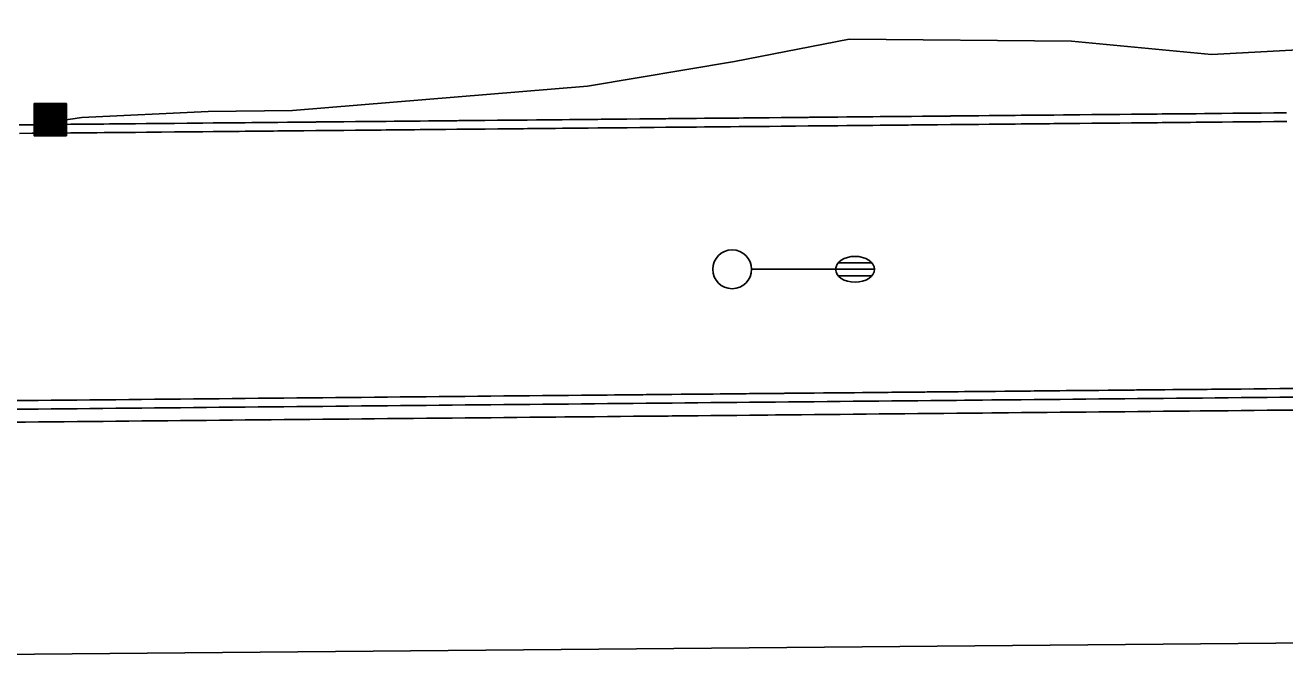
# Model space of a CAD drawing. Extents: x 2145380 to 2157287, y 139568 to 149130.
# Drawn here: x 2148505.3 to 2148602.7, y 143114.2 to 143163.1 of the extents above; entities that cross this region are included whole.
import ezdxf

# ---------------------------------------------------------------- set-up
doc = ezdxf.new("R2010")
doc.units = 0
for name, color, linetype in [('PR_PREVIOUSLY CONSTRUCTED', 7, 'Continuous'), ('TOPO_Asphalt', 7, 'Continuous'), ('TOPO_Flowline', 7, 'Continuous'), ('TOPO_Light Pole', 7, 'Continuous'), ('TOPO_Misc', 7, 'Continuous')]:
    doc.layers.add(name, color=color, linetype=linetype)

# ---------------------------------------------------------------- blocks, each defined once
blk = doc.blocks.new('CB')
at = {"layer": 'TOPO_Misc'}
for p, q in [((-3.08, 2.99), (3.24, 2.99)), ((-3.08, 2.68), (3.24, 2.68)), ((-3.08, 2.36), (3.24, 2.36)), ((-3.08, 2.05), (3.24, 2.05)), ((-3.08, 1.73), (3.24, 1.73)), ((-3.08, 1.4), (3.24, 1.4)), ((-3.08, 1.1), (3.24, 1.1)), ((-3.08, 0.77), (3.24, 0.77)), ((-3.08, 0.46), (3.24, 0.46)), ((-3.08, 0.14), (3.24, 0.14)), ((-3.08, -0.17), (3.24, -0.17)), ((-3.08, -0.48), (3.24, -0.48)), ((-3.08, -0.8), (3.24, -0.8)), ((-3.08, -1.11), (3.26, -1.11)), ((-3.08, -1.43), (3.26, -1.43)), ((-3.08, -1.75), (3.26, -1.75)), ((-3.08, -2.07), (3.26, -2.07)), ((-3.08, -2.39), (3.26, -2.39)), ((-3.08, -2.7), (3.26, -2.7)), ((-3.08, -3.02), (3.26, -3.02))]:
    blk.add_line(p, q, dxfattribs=at)
blk.add_lwpolyline([(3.26, -3.29), (3.24, 3.05), (-3.09, 3.04), (-3.08, -3.3), (3.26, -3.29)], dxfattribs=at)
blk = doc.blocks.new('LP')
at = {"layer": 'TOPO_Light Pole'}
blk.add_line((3.81, 0), (20.32, 0), dxfattribs=at)
for points in [[(20.32, 0), (27.94, 0)], [(20.32, 0), (23.5, 0)], [(20.83, 1.27), (27.43, 1.27)], [(20.83, 1.27), (23.5, 1.27)], [(23.71, 1.27), (27.43, 1.27)], [(23.71, 0), (27.94, 0)], [(20.83, -1.27), (27.43, -1.27)], [(20.83, -1.27), (23.5, -1.27)], [(23.71, -1.27), (27.43, -1.27)]]:
    blk.add_lwpolyline(points, dxfattribs=at)
blk.add_circle((0, 0), 3.81, dxfattribs=at)
blk.add_ellipse((24.13, 0), major_axis=(3.81, 0), ratio=0.666667, dxfattribs=at)

msp = doc.modelspace()

# ---------------------------------------------------------------- linework, layer by layer
at = {"layer": 'PR_PREVIOUSLY CONSTRUCTED'}
for points in [[(2148504.853, 143155.375), (2148505.835, 143155.384), (2148505.944, 143155.385), (2148506.835, 143155.394), (2148507.035, 143155.396), (2148507.835, 143155.403), (2148508.126, 143155.406), (2148508.835, 143155.413), (2148509.217, 143155.416), (2148509.835, 143155.422), (2148510.308, 143155.427), (2148510.835, 143155.432), (2148511.398, 143155.437), (2148511.835, 143155.441), (2148512.489, 143155.447), (2148512.835, 143155.451), (2148513.58, 143155.458), (2148513.835, 143155.46), (2148514.671, 143155.468), (2148514.835, 143155.47), (2148515.762, 143155.478), (2148515.835, 143155.479), (2148516.835, 143155.489), (2148516.853, 143155.489), (2148517.835, 143155.498), (2148517.944, 143155.499), (2148518.835, 143155.508), (2148519.035, 143155.509), (2148519.834, 143155.517), (2148520.125, 143155.52), (2148520.834, 143155.526), (2148521.216, 143155.53), (2148521.834, 143155.536), (2148522.307, 143155.54), (2148522.834, 143155.545), (2148523.398, 143155.551), (2148523.834, 143155.555), (2148524.489, 143155.561), (2148524.834, 143155.564), (2148525.58, 143155.571), (2148525.834, 143155.574), (2148526.671, 143155.582), (2148526.834, 143155.583), (2148527.761, 143155.592), (2148527.834, 143155.593), (2148528.834, 143155.602), (2148528.852, 143155.602), (2148529.834, 143155.612), (2148529.943, 143155.613), (2148530.834, 143155.621), (2148531.034, 143155.623), (2148531.834, 143155.631), (2148532.125, 143155.634), (2148532.834, 143155.64), (2148533.216, 143155.644), (2148533.834, 143155.65), (2148534.307, 143155.654), (2148534.834, 143155.659), (2148535.397, 143155.665), (2148535.834, 143155.669), (2148536.488, 143155.675), (2148536.834, 143155.678), (2148537.579, 143155.685), (2148537.834, 143155.688), (2148538.67, 143155.696), (2148538.834, 143155.697), (2148539.761, 143155.706), (2148539.834, 143155.707), (2148540.834, 143155.716), (2148540.852, 143155.716), (2148541.833, 143155.726), (2148541.943, 143155.727), (2148542.833, 143155.735), (2148543.033, 143155.737), (2148543.833, 143155.745), (2148544.124, 143155.747), (2148544.833, 143155.754), (2148545.215, 143155.758), (2148545.833, 143155.763), (2148546.306, 143155.768), (2148546.833, 143155.773), (2148547.397, 143155.778), (2148547.833, 143155.782), (2148548.488, 143155.789), (2148548.833, 143155.792), (2148549.579, 143155.799), (2148549.833, 143155.801), (2148550.669, 143155.809), (2148550.833, 143155.811), (2148551.76, 143155.82), (2148551.833, 143155.82), (2148552.833, 143155.83), (2148552.851, 143155.83), (2148553.618, 143155.837), (2148553.623, 143155.837), (2148553.833, 143155.839), (2148553.942, 143155.84), (2148554.833, 143155.849), (2148555.033, 143155.851), (2148555.833, 143155.858), (2148556.124, 143155.861), (2148556.833, 143155.868), (2148557.215, 143155.871), (2148557.833, 143155.877), (2148558.305, 143155.882), (2148558.833, 143155.887), (2148559.396, 143155.892), (2148559.833, 143155.896), (2148560.487, 143155.902), (2148560.833, 143155.906), (2148561.578, 143155.913), (2148561.833, 143155.915), (2148562.669, 143155.923), (2148562.833, 143155.925), (2148563.76, 143155.933), (2148563.833, 143155.934), (2148564.832, 143155.944), (2148564.851, 143155.944), (2148565.832, 143155.953), (2148565.941, 143155.954), (2148566.832, 143155.963), (2148567.032, 143155.964), (2148567.832, 143155.972), (2148568.123, 143155.975), (2148568.832, 143155.982), (2148569.214, 143155.985), (2148569.832, 143155.991), (2148570.305, 143155.995), (2148570.832, 143156), (2148571.396, 143156.006), (2148571.832, 143156.01), (2148572.412, 143156.015), (2148572.487, 143156.016), (2148572.832, 143156.019), (2148573.578, 143156.026), (2148573.832, 143156.029), (2148574.668, 143156.037), (2148574.832, 143156.038), (2148575.759, 143156.047), (2148575.832, 143156.048), (2148576.832, 143156.057), (2148576.85, 143156.058), (2148577.832, 143156.067), (2148577.941, 143156.068), (2148578.832, 143156.076), (2148579.032, 143156.078), (2148579.832, 143156.086), (2148580.123, 143156.089), (2148580.832, 143156.095), (2148581.214, 143156.099), (2148581.832, 143156.105), (2148582.304, 143156.109), (2148582.832, 143156.114), (2148583.395, 143156.12), (2148583.832, 143156.124), (2148584.486, 143156.13), (2148584.832, 143156.133), (2148585.577, 143156.14), (2148585.832, 143156.143), (2148586.668, 143156.151), (2148586.831, 143156.152), (2148587.759, 143156.161), (2148587.831, 143156.162), (2148588.831, 143156.171), (2148588.85, 143156.171), (2148589.831, 143156.181), (2148589.94, 143156.182), (2148590.831, 143156.19), (2148591.031, 143156.192), (2148591.831, 143156.2), (2148592.122, 143156.202), (2148592.831, 143156.209), (2148593.213, 143156.213), (2148593.831, 143156.219), (2148594.304, 143156.223), (2148594.831, 143156.228), (2148595.395, 143156.233), (2148595.831, 143156.237), (2148596.486, 143156.244), (2148596.831, 143156.247), (2148597.576, 143156.254), (2148597.831, 143156.256), (2148598.667, 143156.264), (2148598.831, 143156.266), (2148599.758, 143156.275), (2148599.831, 143156.275), (2148600.831, 143156.285), (2148600.849, 143156.285), (2148601.831, 143156.294), (2148601.94, 143156.295), (2148602.831, 143156.304)], [(2148504.86, 143154.707), (2148505.841, 143154.717), (2148505.951, 143154.718), (2148506.841, 143154.726), (2148507.041, 143154.728), (2148507.841, 143154.736), (2148508.132, 143154.738), (2148508.841, 143154.745), (2148509.223, 143154.749), (2148509.841, 143154.755), (2148510.314, 143154.759), (2148510.841, 143154.764), (2148511.405, 143154.769), (2148511.841, 143154.774), (2148512.496, 143154.78), (2148512.841, 143154.783), (2148513.587, 143154.79), (2148513.841, 143154.792), (2148514.677, 143154.8), (2148514.841, 143154.802), (2148515.768, 143154.811), (2148515.841, 143154.811), (2148516.841, 143154.821), (2148516.859, 143154.821), (2148517.841, 143154.83), (2148517.95, 143154.831), (2148518.841, 143154.84), (2148519.041, 143154.842), (2148519.841, 143154.849), (2148520.132, 143154.852), (2148520.841, 143154.859), (2148521.223, 143154.862), (2148521.841, 143154.868), (2148522.313, 143154.873), (2148522.841, 143154.878), (2148523.404, 143154.883), (2148523.841, 143154.887), (2148524.495, 143154.893), (2148524.841, 143154.897), (2148525.586, 143154.904), (2148525.841, 143154.906), (2148526.677, 143154.914), (2148526.84, 143154.916), (2148527.768, 143154.925), (2148527.84, 143154.925), (2148528.84, 143154.935), (2148528.859, 143154.935), (2148529.84, 143154.944), (2148529.949, 143154.945), (2148530.84, 143154.954), (2148531.04, 143154.956), (2148531.84, 143154.963), (2148532.131, 143154.966), (2148532.84, 143154.973), (2148533.222, 143154.976), (2148533.84, 143154.982), (2148534.313, 143154.987), (2148534.84, 143154.992), (2148535.404, 143154.997), (2148535.84, 143155.001), (2148536.495, 143155.007), (2148536.84, 143155.011), (2148537.585, 143155.018), (2148537.84, 143155.02), (2148538.676, 143155.028), (2148538.84, 143155.029), (2148539.767, 143155.038), (2148539.84, 143155.039), (2148540.84, 143155.048), (2148540.858, 143155.049), (2148541.84, 143155.058), (2148541.949, 143155.059), (2148542.84, 143155.067), (2148543.04, 143155.069), (2148543.84, 143155.077), (2148544.131, 143155.08), (2148544.84, 143155.086), (2148545.221, 143155.09), (2148545.84, 143155.096), (2148546.312, 143155.1), (2148546.84, 143155.105), (2148547.403, 143155.111), (2148547.84, 143155.115), (2148548.494, 143155.121), (2148548.84, 143155.124), (2148549.585, 143155.131), (2148549.839, 143155.134), (2148550.676, 143155.142), (2148550.839, 143155.143), (2148551.767, 143155.152), (2148551.839, 143155.153), (2148552.839, 143155.162), (2148552.858, 143155.162), (2148553.625, 143155.17), (2148553.629, 143155.17), (2148553.839, 143155.172), (2148553.948, 143155.173), (2148554.839, 143155.181), (2148555.039, 143155.183), (2148555.839, 143155.191), (2148556.13, 143155.193), (2148556.839, 143155.2), (2148557.221, 143155.204), (2148557.839, 143155.21), (2148558.312, 143155.214), (2148558.839, 143155.219), (2148559.403, 143155.224), (2148559.839, 143155.229), (2148560.494, 143155.235), (2148560.839, 143155.238), (2148561.584, 143155.245), (2148561.839, 143155.248), (2148562.675, 143155.255), (2148562.839, 143155.257), (2148563.766, 143155.266), (2148563.839, 143155.266), (2148564.839, 143155.276), (2148564.857, 143155.276), (2148565.839, 143155.285), (2148565.948, 143155.286), (2148566.839, 143155.295), (2148567.039, 143155.297), (2148567.839, 143155.304), (2148568.13, 143155.307), (2148568.839, 143155.314), (2148569.22, 143155.317), (2148569.839, 143155.323), (2148570.311, 143155.328), (2148570.839, 143155.333), (2148571.402, 143155.338), (2148571.838, 143155.342), (2148572.418, 143155.348), (2148572.493, 143155.349), (2148572.838, 143155.352), (2148573.584, 143155.359), (2148573.838, 143155.361), (2148574.675, 143155.369), (2148574.838, 143155.371), (2148575.766, 143155.38), (2148575.838, 143155.38), (2148576.838, 143155.39), (2148576.856, 143155.39), (2148577.838, 143155.399), (2148577.947, 143155.4), (2148578.838, 143155.409), (2148579.038, 143155.411), (2148579.838, 143155.418), (2148580.129, 143155.421), (2148580.838, 143155.428), (2148581.22, 143155.431), (2148581.838, 143155.437), (2148582.311, 143155.442), (2148582.838, 143155.447), (2148583.402, 143155.452), (2148583.838, 143155.456), (2148584.492, 143155.462), (2148584.838, 143155.466), (2148585.583, 143155.473), (2148585.838, 143155.475), (2148586.674, 143155.483), (2148586.838, 143155.485), (2148587.765, 143155.493), (2148587.838, 143155.494), (2148588.838, 143155.503), (2148588.856, 143155.504), (2148589.838, 143155.513), (2148589.947, 143155.514), (2148590.838, 143155.522), (2148591.038, 143155.524), (2148591.838, 143155.532), (2148592.128, 143155.535), (2148592.838, 143155.541), (2148593.219, 143155.545), (2148593.837, 143155.551), (2148594.31, 143155.555), (2148594.837, 143155.56), (2148595.401, 143155.566), (2148595.837, 143155.57), (2148596.492, 143155.576), (2148596.837, 143155.579), (2148597.583, 143155.586), (2148597.837, 143155.589), (2148598.674, 143155.597), (2148598.837, 143155.598), (2148599.764, 143155.607), (2148599.837, 143155.608), (2148600.837, 143155.617), (2148600.855, 143155.617), (2148601.837, 143155.627), (2148601.946, 143155.628), (2148602.837, 143155.636)], [(2148504.311, 143134.037), (2148505.311, 143134.046), (2148506.311, 143134.056), (2148507.311, 143134.065), (2148508.311, 143134.074), (2148509.311, 143134.084), (2148510.311, 143134.093), (2148511.311, 143134.103), (2148512.311, 143134.112), (2148513.311, 143134.122), (2148514.311, 143134.131), (2148515.311, 143134.141), (2148516.311, 143134.15), (2148517.311, 143134.16), (2148518.311, 143134.169), (2148519.311, 143134.179), (2148520.311, 143134.188), (2148521.311, 143134.198), (2148522.311, 143134.207), (2148523.311, 143134.217), (2148524.31, 143134.226), (2148525.31, 143134.236), (2148526.31, 143134.245), (2148527.31, 143134.255), (2148528.31, 143134.264), (2148529.31, 143134.274), (2148530.31, 143134.283), (2148531.31, 143134.293), (2148532.31, 143134.302), (2148533.31, 143134.311), (2148534.31, 143134.321), (2148535.31, 143134.33), (2148536.31, 143134.34), (2148537.31, 143134.349), (2148538.31, 143134.359), (2148539.31, 143134.368), (2148540.31, 143134.378), (2148541.31, 143134.387), (2148542.31, 143134.397), (2148543.31, 143134.406), (2148544.31, 143134.416), (2148545.31, 143134.425), (2148546.31, 143134.435), (2148547.011, 143134.441), (2148547.309, 143134.444), (2148548.309, 143134.454), (2148549.309, 143134.463), (2148550.309, 143134.473), (2148551.309, 143134.482), (2148552.309, 143134.492), (2148553.309, 143134.501), (2148554.309, 143134.511), (2148554.999, 143134.517), (2148555.309, 143134.52), (2148556.309, 143134.529), (2148557.309, 143134.539), (2148558.309, 143134.548), (2148559.309, 143134.558), (2148560.309, 143134.567), (2148561.309, 143134.577), (2148562.309, 143134.586), (2148562.719, 143134.59), (2148563.309, 143134.596), (2148564.309, 143134.605), (2148565.309, 143134.615), (2148566.309, 143134.624), (2148567.309, 143134.634), (2148568.309, 143134.643), (2148569.308, 143134.653), (2148570.308, 143134.662), (2148571.308, 143134.672), (2148572.308, 143134.681), (2148573.308, 143134.691), (2148574.308, 143134.7), (2148575.308, 143134.71), (2148576.308, 143134.719), (2148577.308, 143134.729), (2148577.918, 143134.734), (2148578.308, 143134.738), (2148579.308, 143134.748), (2148580.032, 143134.754), (2148580.308, 143134.757), (2148581.308, 143134.766), (2148582.308, 143134.776), (2148583.308, 143134.785), (2148584.308, 143134.795), (2148585.308, 143134.804), (2148586.308, 143134.814), (2148587.308, 143134.823), (2148588.308, 143134.833), (2148589.308, 143134.842), (2148590.308, 143134.852), (2148591.307, 143134.861), (2148592.307, 143134.871), (2148593.307, 143134.88), (2148594.307, 143134.89), (2148595.307, 143134.899), (2148596.137, 143134.907), (2148596.307, 143134.909), (2148597.307, 143134.918), (2148598.307, 143134.928), (2148599.307, 143134.937), (2148600.307, 143134.947), (2148601.307, 143134.956), (2148602.307, 143134.966), (2148603.307, 143134.975)], [(2148504.318, 143133.369), (2148505.318, 143133.378), (2148506.318, 143133.388), (2148507.318, 143133.397), (2148508.318, 143133.407), (2148509.317, 143133.416), (2148510.317, 143133.426), (2148511.317, 143133.435), (2148512.317, 143133.445), (2148513.317, 143133.454), (2148514.317, 143133.464), (2148515.317, 143133.473), (2148516.317, 143133.483), (2148517.317, 143133.492), (2148518.317, 143133.502), (2148519.317, 143133.511), (2148520.317, 143133.521), (2148521.317, 143133.53), (2148522.317, 143133.54), (2148523.317, 143133.549), (2148524.317, 143133.559), (2148525.317, 143133.568), (2148526.317, 143133.577), (2148527.317, 143133.587), (2148528.317, 143133.596), (2148529.317, 143133.606), (2148530.317, 143133.615), (2148531.317, 143133.625), (2148532.316, 143133.634), (2148533.316, 143133.644), (2148534.316, 143133.653), (2148535.316, 143133.663), (2148536.316, 143133.672), (2148537.316, 143133.682), (2148538.316, 143133.691), (2148539.316, 143133.701), (2148540.316, 143133.71), (2148541.316, 143133.72), (2148542.316, 143133.729), (2148543.316, 143133.739), (2148544.316, 143133.748), (2148545.316, 143133.758), (2148546.316, 143133.767), (2148547.018, 143133.774), (2148547.316, 143133.777), (2148548.316, 143133.786), (2148549.316, 143133.796), (2148550.316, 143133.805), (2148551.316, 143133.814), (2148552.316, 143133.824), (2148553.316, 143133.833), (2148554.315, 143133.843), (2148555.005, 143133.849), (2148555.315, 143133.852), (2148556.315, 143133.862), (2148557.315, 143133.871), (2148558.315, 143133.881), (2148559.315, 143133.89), (2148560.315, 143133.9), (2148561.315, 143133.909), (2148562.315, 143133.919), (2148562.725, 143133.923), (2148563.315, 143133.928), (2148564.315, 143133.938), (2148565.315, 143133.947), (2148566.315, 143133.957), (2148567.315, 143133.966), (2148568.315, 143133.976), (2148569.315, 143133.985), (2148570.315, 143133.995), (2148571.315, 143134.004), (2148572.315, 143134.014), (2148573.315, 143134.023), (2148574.315, 143134.032), (2148575.315, 143134.042), (2148576.314, 143134.051), (2148577.314, 143134.061), (2148577.924, 143134.067), (2148578.314, 143134.07), (2148579.314, 143134.08), (2148580.038, 143134.087), (2148580.314, 143134.089), (2148581.314, 143134.099), (2148582.314, 143134.108), (2148583.314, 143134.118), (2148584.314, 143134.127), (2148585.314, 143134.137), (2148586.314, 143134.146), (2148587.314, 143134.156), (2148588.314, 143134.165), (2148589.314, 143134.175), (2148590.314, 143134.184), (2148591.314, 143134.194), (2148592.314, 143134.203), (2148593.314, 143134.213), (2148594.314, 143134.222), (2148595.314, 143134.232), (2148596.144, 143134.239), (2148596.314, 143134.241), (2148597.314, 143134.251), (2148598.313, 143134.26), (2148599.313, 143134.269), (2148600.313, 143134.279), (2148601.313, 143134.288), (2148602.313, 143134.298), (2148603.313, 143134.307)], [(2148549.781, 143134.468), (2148550.035, 143134.47), (2148550.872, 143134.478), (2148551.035, 143134.479), (2148551.963, 143134.488), (2148552.035, 143134.489), (2148553.035, 143134.498), (2148553.053, 143134.499), (2148553.82, 143134.506), (2148553.825, 143134.506), (2148554.035, 143134.508), (2148554.144, 143134.509), (2148555.035, 143134.517), (2148555.235, 143134.519), (2148556.035, 143134.527), (2148556.326, 143134.53), (2148557.035, 143134.536), (2148557.417, 143134.54), (2148558.035, 143134.546), (2148558.508, 143134.55), (2148559.035, 143134.555), (2148559.599, 143134.561), (2148560.035, 143134.565), (2148560.689, 143134.571), (2148561.035, 143134.574), (2148561.78, 143134.581), (2148562.035, 143134.584), (2148562.715, 143134.59), (2148562.871, 143134.592), (2148563.035, 143134.593), (2148563.962, 143134.602), (2148564.035, 143134.603), (2148565.035, 143134.612), (2148565.053, 143134.612), (2148566.035, 143134.622), (2148566.144, 143134.623), (2148567.035, 143134.631), (2148567.235, 143134.633), (2148567.905, 143134.639), (2148568.035, 143134.641), (2148568.325, 143134.643), (2148569.035, 143134.65), (2148569.416, 143134.654), (2148570.034, 143134.66), (2148570.507, 143134.664), (2148571.034, 143134.669), (2148571.598, 143134.674), (2148572.034, 143134.679), (2148572.614, 143134.684), (2148572.689, 143134.685), (2148573.034, 143134.688), (2148573.78, 143134.695), (2148574.034, 143134.698), (2148574.871, 143134.705), (2148575.034, 143134.707), (2148575.961, 143134.716), (2148576.034, 143134.716), (2148577.034, 143134.726), (2148577.052, 143134.726), (2148577.444, 143134.73), (2148578.034, 143134.735), (2148578.143, 143134.736), (2148579.034, 143134.745), (2148579.234, 143134.747), (2148580.034, 143134.754), (2148580.325, 143134.757), (2148581.034, 143134.764), (2148581.416, 143134.768), (2148582.034, 143134.773), (2148582.507, 143134.778), (2148583.034, 143134.783), (2148583.597, 143134.788), (2148584.034, 143134.792), (2148584.688, 143134.799), (2148585.034, 143134.802), (2148585.779, 143134.809), (2148586.034, 143134.811), (2148586.87, 143134.819), (2148587.034, 143134.821), (2148587.961, 143134.83), (2148588.034, 143134.83), (2148589.034, 143134.84), (2148589.052, 143134.84), (2148590.034, 143134.849), (2148590.143, 143134.85), (2148591.034, 143134.859), (2148591.234, 143134.861), (2148592.033, 143134.868), (2148592.324, 143134.871), (2148593.033, 143134.878), (2148593.415, 143134.881), (2148594.033, 143134.887), (2148594.506, 143134.892), (2148595.033, 143134.897), (2148595.597, 143134.902), (2148596.013, 143134.906), (2148596.033, 143134.906), (2148596.688, 143134.912), (2148597.033, 143134.916), (2148597.779, 143134.923), (2148598.033, 143134.925), (2148598.87, 143134.933), (2148599.033, 143134.935), (2148599.96, 143134.943)], [(2148504.327, 143132.369), (2148505.327, 143132.378), (2148506.327, 143132.388), (2148507.327, 143132.397), (2148508.327, 143132.407), (2148509.327, 143132.416), (2148510.327, 143132.426), (2148511.327, 143132.435), (2148512.327, 143132.445), (2148513.327, 143132.454), (2148514.327, 143132.464), (2148515.327, 143132.473), (2148516.327, 143132.483), (2148517.327, 143132.492), (2148518.327, 143132.502), (2148519.327, 143132.511), (2148520.326, 143132.521), (2148521.326, 143132.53), (2148522.326, 143132.54), (2148523.326, 143132.549), (2148524.326, 143132.559), (2148525.326, 143132.568), (2148526.326, 143132.578), (2148527.326, 143132.587), (2148528.326, 143132.596), (2148529.326, 143132.606), (2148530.326, 143132.615), (2148531.326, 143132.625), (2148532.326, 143132.634), (2148533.326, 143132.644), (2148534.326, 143132.653), (2148535.326, 143132.663), (2148536.326, 143132.672), (2148537.326, 143132.682), (2148538.326, 143132.691), (2148539.326, 143132.701), (2148540.326, 143132.71), (2148541.326, 143132.72), (2148542.325, 143132.729), (2148543.325, 143132.739), (2148544.325, 143132.748), (2148545.325, 143132.758), (2148546.325, 143132.767), (2148547.027, 143132.774), (2148547.325, 143132.777), (2148548.325, 143132.786), (2148549.325, 143132.796), (2148550.325, 143132.805), (2148551.325, 143132.815), (2148552.325, 143132.824), (2148553.325, 143132.833), (2148554.325, 143132.843), (2148555.015, 143132.849), (2148555.325, 143132.852), (2148556.325, 143132.862), (2148557.325, 143132.871), (2148558.325, 143132.881), (2148559.325, 143132.89), (2148560.325, 143132.9), (2148561.325, 143132.909), (2148562.325, 143132.919), (2148562.735, 143132.923), (2148563.325, 143132.928), (2148564.325, 143132.938), (2148565.324, 143132.947), (2148566.324, 143132.957), (2148567.324, 143132.966), (2148568.324, 143132.976), (2148569.324, 143132.985), (2148570.324, 143132.995), (2148571.324, 143133.004), (2148572.324, 143133.014), (2148573.324, 143133.023), (2148574.324, 143133.033), (2148575.324, 143133.042), (2148576.324, 143133.052), (2148577.324, 143133.061), (2148577.934, 143133.067), (2148578.324, 143133.07), (2148579.324, 143133.08), (2148580.048, 143133.087), (2148580.324, 143133.089), (2148581.324, 143133.099), (2148582.324, 143133.108), (2148583.324, 143133.118), (2148584.324, 143133.127), (2148585.324, 143133.137), (2148586.324, 143133.146), (2148587.323, 143133.156), (2148588.323, 143133.165), (2148589.323, 143133.175), (2148590.323, 143133.184), (2148591.323, 143133.194), (2148592.323, 143133.203), (2148593.323, 143133.213), (2148594.323, 143133.222), (2148595.323, 143133.232), (2148596.153, 143133.239), (2148596.323, 143133.241), (2148597.323, 143133.251), (2148598.323, 143133.26), (2148599.323, 143133.27), (2148600.323, 143133.279), (2148601.323, 143133.288), (2148602.323, 143133.298), (2148603.323, 143133.307)]]:
    msp.add_lwpolyline(points, dxfattribs=at)
at = {"layer": 'TOPO_Asphalt'}
msp.add_line((2148481.839, 143114.219), (2149187.711, 143120.476), dxfattribs=at)
at = {"layer": 'TOPO_Flowline'}
msp.add_lwpolyline([(2148714.798, 143163.083), (2148671.919, 143162.783), (2148660.471, 143162.878), (2148648.364, 143162.655), (2148628.171, 143162.707), (2148613.259, 143161.686), (2148597.014, 143160.804), (2148586.194, 143161.836), (2148569.021, 143162.013), (2148560.158, 143160.281), (2148548.771, 143158.354), (2148525.97, 143156.473), (2148519.46, 143156.418), (2148509.691, 143155.947), (2148507.933, 143155.676), (2148507.388, 143155.722)], dxfattribs=at)

# ---------------------------------------------------------------- block references
at = {"layer": 'TOPO_Light Pole', "xscale": 0.39370000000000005, "yscale": 0.3937000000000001}
msp.add_blockref('LP', (2148559.964, 143144.197), dxfattribs=at)
at = {"layer": 'TOPO_Misc', "xscale": 0.39370000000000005, "yscale": 0.3937000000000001}
msp.add_blockref('CB', (2148507.22, 143155.819), dxfattribs=at)

doc.saveas('drawing.dxf')
